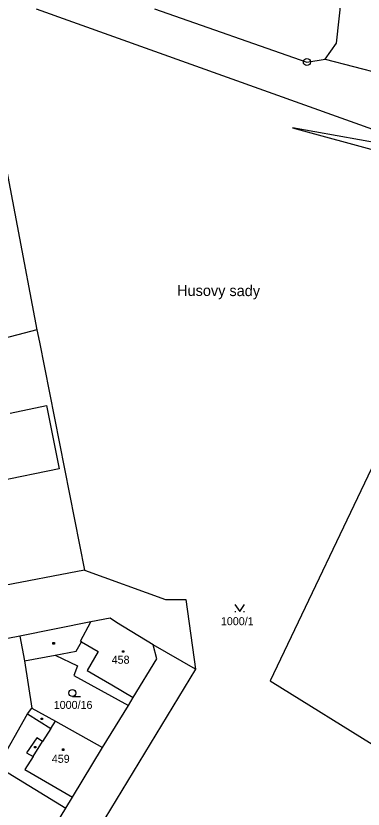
# Model space of a CAD drawing. Extents: x -795483 to -789093, y -1112258 to -1108741.
# Drawn here: x -791846.2 to -791772.5, y -1109964 to -1109795.4 of the extents above; entities that cross this region are included whole.
import ezdxf

# ---------------------------------------------------------------- set-up
doc = ezdxf.new("R2010")
doc.units = 0
for name, color, linetype in [('Vrstva 1', 7, 'Continuous'), ('Vrstva 14', 7, 'Continuous'), ('Vrstva 15', 7, 'Continuous'), ('Vrstva 2', 7, 'Continuous'), ('Vrstva 23', 7, 'Continuous'), ('Vrstva 25', 7, 'Continuous'), ('Vrstva 28', 7, 'Continuous'), ('Vrstva 37', 7, 'Continuous')]:
    doc.layers.add(name, color=color, linetype=linetype)

msp = doc.modelspace()

# ---------------------------------------------------------------- linework, layer by layer
at = {"layer": 'Vrstva 1'}
for p, q in [((-791778.14, -1109801.22), (-791776.76, -1109788.83)), ((-791841.84, -1109793.87), (-791768, -1109820.4)), ((-791816.75, -1109793.92), (-791784.41, -1109805.2)), ((-791780.52, -1109804.59), (-791778.14, -1109801.22)), ((-791784.41, -1109805.2), (-791780.52, -1109804.59)), ((-791780.52, -1109804.59), (-791763.89, -1109808.94)), ((-791852.07, -1109807.54), (-791841.69, -1109862.1)), ((-791787.45, -1109819.16), (-791752.48, -1109828.76)), ((-791759.78, -1109824.15), (-791787.45, -1109819.16)), ((-791841.69, -1109862.1), (-791877.12, -1109871.28)), ((-791841.69, -1109862.1), (-791841.18, -1109864.7)), ((-791841.18, -1109864.7), (-791831.63, -1109913.16)), ((-791765.44, -1109880.47), (-791792.17, -1109936.71)), ((-791831.63, -1109913.16), (-791867.26, -1109920.02)), ((-791831.63, -1109913.16), (-791814.4, -1109919.44)), ((-791814.4, -1109919.44), (-791810.11, -1109919.4)), ((-791810.11, -1109919.4), (-791808.05, -1109934.22)), ((-791826.18, -1109923.37), (-791830.25, -1109924.18)), ((-791824.8, -1109924.29), (-791826.18, -1109923.37)), ((-791830.25, -1109924.18), (-791845.34, -1109927.17)), ((-791817, -1109929.01), (-791824.8, -1109924.29)), ((-791845.34, -1109927.17), (-791855.51, -1109929.19)), ((-791845.34, -1109927.17), (-791844.33, -1109932.47)), ((-791816.26, -1109932.02), (-791817, -1109929.01)), ((-791808.05, -1109934.22), (-791817, -1109929.01)), ((-791844.33, -1109932.47), (-791837.86, -1109931.23)), ((-791837.86, -1109931.23), (-791833.08, -1109933.52)), ((-791821.24, -1109940.21), (-791816.26, -1109932.02)), ((-791844.33, -1109932.47), (-791842.77, -1109942.49)), ((-791833.08, -1109933.52), (-791833.88, -1109935.56)), ((-791808.05, -1109934.22), (-791880.5, -1110053.44)), ((-791833.88, -1109935.56), (-791822.28, -1109941.92)), ((-791792.17, -1109936.71), (-791765.15, -1109953.56)), ((-791822.28, -1109941.92), (-791821.24, -1109940.21)), ((-791827.75, -1109950.86), (-791822.28, -1109941.92)), ((-791850.04, -1109954.93), (-791843.72, -1109943.73)), ((-791843.72, -1109943.73), (-791842.77, -1109942.49)), ((-791842.77, -1109942.49), (-791837.76, -1109945.28)), ((-791837.76, -1109945.28), (-791827.75, -1109950.86)), ((-791834.16, -1109961.43), (-791827.75, -1109950.86)), ((-791850.04, -1109954.93), (-791835.59, -1109963.73)), ((-791835.59, -1109963.73), (-791834.16, -1109961.43)), ((-791838.61, -1109968.77), (-791835.59, -1109963.73))]:
    msp.add_line(p, q, dxfattribs=at)
at = {"layer": 'Vrstva 2'}
for p, q in [((-791847.39, -1109879.79), (-791839.67, -1109878.21)), ((-791839.67, -1109878.21), (-791836.95, -1109891.63)), ((-791836.95, -1109891.63), (-791871.13, -1109898.68)), ((-791832.44, -1109928.29), (-791830.25, -1109924.18)), ((-791833.36, -1109930.36), (-791832.23, -1109928.41)), ((-791832.23, -1109928.41), (-791832.44, -1109928.29)), ((-791832.23, -1109928.41), (-791828.71, -1109930.43)), ((-791837.86, -1109931.23), (-791833.36, -1109930.36)), ((-791828.71, -1109930.43), (-791831.07, -1109934.49)), ((-791831.07, -1109934.49), (-791828.52, -1109935.98)), ((-791828.52, -1109935.98), (-791825.8, -1109937.56)), ((-791825.8, -1109937.56), (-791821.24, -1109940.21)), ((-791843.72, -1109943.73), (-791838.75, -1109946.84)), ((-791838.75, -1109946.84), (-791837.76, -1109945.28)), ((-791838.75, -1109946.84), (-791840.5, -1109949.59)), ((-791841.72, -1109948.82), (-791843.92, -1109951.98)), ((-791840.5, -1109949.59), (-791841.72, -1109948.82)), ((-791842.53, -1109952.8), (-791840.5, -1109949.59)), ((-791843.92, -1109951.98), (-791842.53, -1109952.8)), ((-791842.53, -1109952.8), (-791844.26, -1109955.52)), ((-791844.26, -1109955.52), (-791834.16, -1109961.43))]:
    msp.add_line(p, q, dxfattribs=at)
at = {"layer": 'Vrstva 23'}
for p, q in [((-791799.67, -1109920.45), (-791798.67, -1109921.95)), ((-791799.67, -1109921.95), (-791799.47, -1109921.95)), ((-791798.67, -1109921.95), (-791797.67, -1109920.45)), ((-791797.87, -1109921.95), (-791797.67, -1109921.95)), ((-791834.17, -1109940.03), (-791832.42, -1109940.03))]:
    msp.add_line(p, q, dxfattribs=at)
msp.add_circle((-791834.17, -1109939.28), 0.75, dxfattribs=at)
at = {"layer": 'Vrstva 25'}
for p, q in [((-791838.3, -1109928.57), (-791838, -1109928.57)), ((-791838.3, -1109928.87), (-791838.3, -1109928.57)), ((-791838, -1109928.57), (-791838, -1109928.87)), ((-791838, -1109928.87), (-791838.3, -1109928.87)), ((-791823.56, -1109930.29), (-791823.26, -1109930.29)), ((-791823.56, -1109930.59), (-791823.56, -1109930.29)), ((-791823.26, -1109930.29), (-791823.26, -1109930.59)), ((-791823.26, -1109930.59), (-791823.56, -1109930.59)), ((-791840.82, -1109944.64), (-791840.52, -1109944.64)), ((-791840.82, -1109944.94), (-791840.82, -1109944.64)), ((-791840.52, -1109944.94), (-791840.82, -1109944.94)), ((-791840.52, -1109944.64), (-791840.52, -1109944.94)), ((-791842.24, -1109950.64), (-791841.94, -1109950.64)), ((-791842.24, -1109950.94), (-791842.24, -1109950.64)), ((-791841.94, -1109950.64), (-791841.94, -1109950.94)), ((-791841.94, -1109950.94), (-791842.24, -1109950.94)), ((-791836.28, -1109951.17), (-791835.98, -1109951.17)), ((-791836.28, -1109951.47), (-791836.28, -1109951.17)), ((-791835.98, -1109951.47), (-791836.28, -1109951.47)), ((-791835.98, -1109951.17), (-791835.98, -1109951.47))]:
    msp.add_line(p, q, dxfattribs=at)
at = {"layer": 'Vrstva 28'}
for radius in [0.75, 0.01]:
    msp.add_circle((-791784.41, -1109805.2), radius, dxfattribs=at)

# ---------------------------------------------------------------- texts
at = {"layer": 'Vrstva 14'}
for s, p in [('1000/1', (-791802.66, -1109924.87)), ('1000/16', (-791838.13, -1109942.66))]:
    msp.add_text(s, height=1.7, dxfattribs=at).set_placement(p)
at = {"layer": 'Vrstva 15'}
for s, p in [('458', (-791825.84, -1109933.06)), ('459', (-791838.54, -1109954.11))]:
    msp.add_text(s, height=1.7, dxfattribs=at).set_placement(p)
at = {"layer": 'Vrstva 37'}
msp.add_text('Husovy sady', height=2.3, rotation=359.7287, dxfattribs=at).set_placement((-791811.96, -1109854.88))

doc.saveas('drawing.dxf')
